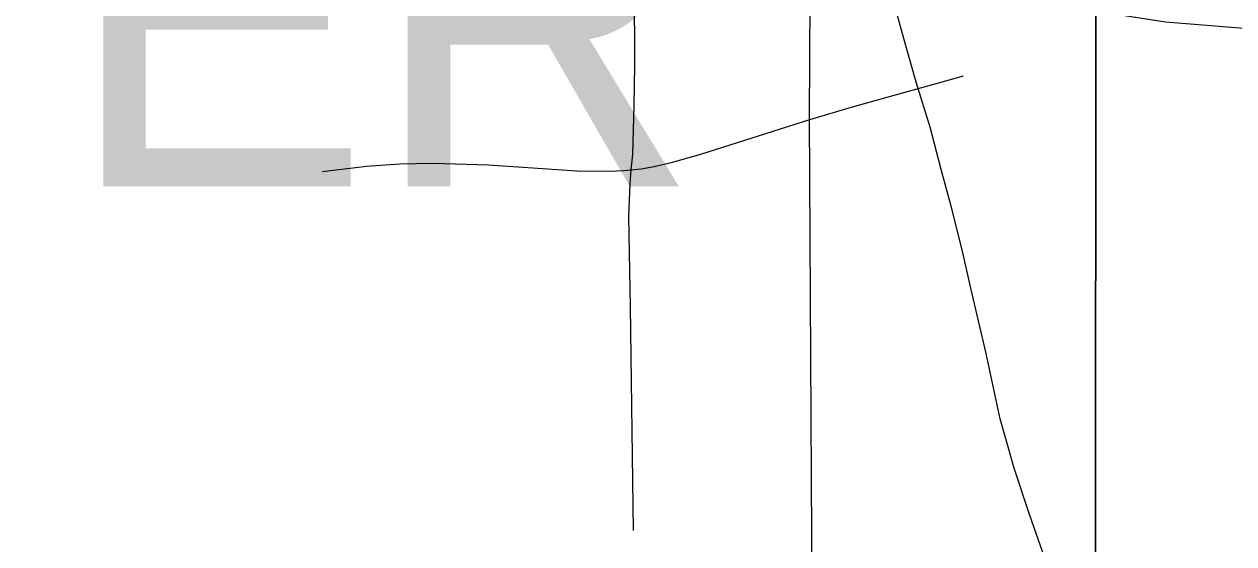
# Model space of a CAD drawing. Extents: x 0 to 34, y 0 to 22.
# Drawn here: x 7.485 to 7.8207, y 20.5225 to 20.6667 of the extents above; entities that cross this region are included whole.
import ezdxf

# ---------------------------------------------------------------- set-up
doc = ezdxf.new("R2010")
doc.units = 0
for name, color, linetype in [('Default', 7, 'Continuous'), ('GM_X_City_Street', 7, 'Continuous'), ('GM_X_Corporation_Text', 7, 'Continuous'), ('GM_X_Minor_River', 7, 'Continuous'), ('GM_X_Rail_Line', 7, 'Continuous'), ('GM_X_Township_Road', 7, 'Continuous')]:
    doc.layers.add(name, color=color, linetype=linetype)

msp = doc.modelspace()

# ---------------------------------------------------------------- linework, layer by layer
at = {"layer": 'Default'}
for points in [[(7.7825, 20.89996), (6.76299, 20.89996), (6.77985, 19.89133), (7.78202, 19.88507)], [(7.90355, 20.89996), (7.7825, 20.89996), (7.78202, 19.88507), (8.79094, 19.88871), (8.78918, 20.89915)]]:
    msp.add_lwpolyline(points, close=True, dxfattribs=at)
msp.add_lwpolyline([(8.9, 20.89996), (7.65295, 20.89996), (7.65394, 20.75768), (7.65424, 20.70627), (7.70311, 20.69018), (7.70286, 20.6408), (7.70365, 20.49144), (7.79352, 20.493), (7.79248, 20.47925), (7.78311, 20.35755), (7.78335, 20.3457), (7.76425, 20.07757)], dxfattribs=at)
at = {"layer": 'GM_X_City_Street'}
msp.add_lwpolyline([(7.70307, 20.64026), (7.71555, 20.64395), (7.73979, 20.65075), (7.74566, 20.65235)], dxfattribs=at)
at = {"layer": 'GM_X_Minor_River'}
msp.add_lwpolyline([(7.76827, 20.51856), (7.76402, 20.53066), (7.75977, 20.54353), (7.75589, 20.55715), (7.75198, 20.57532), (7.74768, 20.59349), (7.74534, 20.6041), (7.74223, 20.61621), (7.7395, 20.62643), (7.73639, 20.63816), (7.73252, 20.65064), (7.7298, 20.66048), (7.72592, 20.67449)], dxfattribs=at)
at = {"layer": 'GM_X_Rail_Line'}
msp.add_lwpolyline([(7.38056, 20.81664), (7.50306, 20.76667), (7.65026, 20.707), (7.67632, 20.69692), (7.70755, 20.68651), (7.73366, 20.67983), (7.75318, 20.67523), (7.76897, 20.67245), (7.80177, 20.66742), (8.01224, 20.65033), (8.05133, 20.64726), (8.07904, 20.64434), (8.10871, 20.63983), (8.12363, 20.63645), (8.14098, 20.63011), (8.15348, 20.62465), (8.16536, 20.61875), (8.17889, 20.61016), (8.18974, 20.60287), (8.20171, 20.59333), (8.23208, 20.56843), (8.27077, 20.53685)], dxfattribs=at)
at = {"layer": 'GM_X_Township_Road'}
for points in [[(7.65407, 20.52615), (7.6533, 20.58834), (7.65286, 20.61321), (7.65314, 20.62244), (7.6535, 20.62631), (7.65392, 20.63067), (7.65427, 20.64426), (7.65449, 20.6553), (7.65447, 20.66382), (7.65422, 20.67846), (7.65398, 20.69062), (7.65399, 20.6955), (7.65445, 20.70572)], [(7.64761, 20.62593), (7.65141, 20.6261), (7.6535, 20.62631), (7.65621, 20.62656), (7.65981, 20.62724), (7.66494, 20.62839), (7.6728, 20.63067), (7.70307, 20.64026)], [(7.56782, 20.62588), (7.58003, 20.62731), (7.58923, 20.62795), (7.59845, 20.62813), (7.61383, 20.62766), (7.63838, 20.62606), (7.64761, 20.62593)]]:
    msp.add_lwpolyline(points, dxfattribs=at)

# ---------------------------------------------------------------- texts
at = {"layer": 'GM_X_Corporation_Text'}
msp.add_text('WOOSTER', height=0.094697, rotation=0, dxfattribs=at).set_placement((7.01826, 20.62176))

doc.saveas('drawing.dxf')
